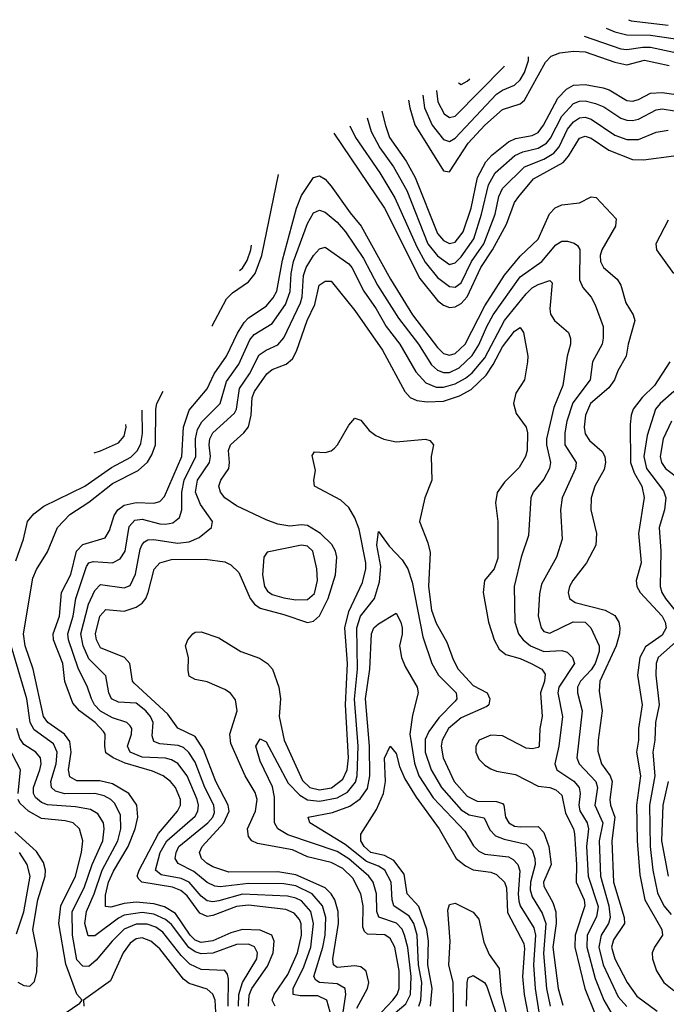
# Model space of a CAD drawing. Header units: inches. Extents: x 990535 to 1117859, y 769386 to 892122.
# Tile 300 of 656: x 1036476 to 1038664, y 880476 to 883808. Entities that reach past the tile are written whole.
import ezdxf

# ---------------------------------------------------------------- set-up
doc = ezdxf.new("R2010")
doc.units = ezdxf.units.IN
doc.header["$MEASUREMENT"] = 0
doc.layers.add('B0838', color=7, linetype='Continuous')

msp = doc.modelspace()

# ---------------------------------------------------------------- linework, layer by layer
at = {"layer": 'B0838', "color": 5}
for points, elevation in [([(1038460.6, 883780), (1038490, 883767.1), (1038530, 883756.6), (1038610, 883756.4), (1038772.2, 883732.2)], 4060), ([(1038535.9, 883808.4), (1038544.6, 883804.6), (1038670, 883790.3)], 4080), ([(1038386.1, 883752.4), (1038510, 883709.3), (1038530, 883707.3), (1038584.2, 883715.8), (1038610, 883715.3), (1038690, 883697.9)], 4040), ([(1037791.9, 883535.9), (1037796.2, 883510), (1037813.1, 883453.1), (1037910, 883297.3), (1037930, 883293.2), (1037993.4, 883390), (1038050, 883451), (1038110, 883504.3), (1038170, 883523.9), (1038184, 883536), (1038254.9, 883665.1), (1038274.7, 883685.3), (1038303.6, 883696.4), (1038350, 883702.3), (1038390, 883699.1), (1038490, 883664.9), (1038530, 883655.9), (1038590, 883671.9), (1038673.8, 883653.8)], 4020), ([(1037839.9, 883552.7), (1037846, 883510), (1037871.6, 883451.6), (1037910, 883403), (1037930, 883396.3), (1037950, 883407.4), (1038090, 883556.5), (1038110, 883570.1), (1038150, 883586.5), (1038170, 883604.9), (1038184.4, 883630), (1038197.3, 883670), (1038197.8, 883682.4)], 4040), ([(1037886.4, 883569.1), (1037891.2, 883530), (1037912.3, 883490), (1037930, 883477.5), (1037950, 883481.7), (1038115.9, 883650), (1038116.2, 883652.1)], 4060), ([(1037701.9, 883499.2), (1037713.5, 883450), (1037727.7, 883410), (1037784.1, 883330), (1037814.1, 883274.1), (1037890, 883085.3), (1037910, 883060.6), (1037930, 883050.5), (1037950, 883055.3), (1037976.3, 883090), (1038003.6, 883170), (1038025.6, 883274.4), (1038053, 883327), (1038073.5, 883350), (1038130, 883395.4), (1038153.4, 883406.6), (1038210, 883416.5), (1038230, 883426.7), (1038248.1, 883451.9), (1038296.7, 883543.3), (1038326.7, 883573.3), (1038350, 883586.4), (1038390, 883589.2), (1038450, 883578.1), (1038470.8, 883570.8), (1038530, 883534.7), (1038550, 883533), (1038570, 883538.5), (1038610, 883559.3), (1038650, 883561.9), (1038770, 883544.5)], 3980), ([(1037960.5, 883595.1), (1037970, 883589.5), (1037990, 883600.1), (1037999.4, 883608.7)], 4080), ([(1037651.6, 883476), (1037665.2, 883430), (1037694.2, 883374.2), (1037740.5, 883310), (1037785.7, 883230), (1037857.5, 883050), (1037890, 883009.1), (1037930, 882980.3), (1037950, 882985.5), (1037970, 883006.3), (1038013.1, 883066.9), (1038039, 883150), (1038062.4, 883250), (1038084.8, 883290), (1038151.1, 883348.9), (1038178.7, 883361.3), (1038230, 883374), (1038258.8, 883390), (1038272.7, 883407.3), (1038310, 883482), (1038350, 883524.3), (1038370, 883532.6), (1038390, 883533.3), (1038424.8, 883524.8), (1038452.9, 883512.9), (1038510, 883475), (1038530, 883468.4), (1038550, 883466.7), (1038570, 883471.4), (1038630, 883503.5), (1038650, 883506.7), (1038733.4, 883493.4)], 3960), ([(1037593.1, 883448.9), (1037612.1, 883410), (1037695.1, 883290), (1037745.9, 883205.9), (1037819.4, 883039.4), (1037848, 882988), (1037890, 882936.4), (1037930, 882905.8), (1037950, 882903.3), (1037970, 882917.5), (1038004.6, 882990), (1038046.1, 883050), (1038084.4, 883150), (1038096.9, 883210), (1038110, 883237.4), (1038184.5, 883310), (1038250, 883336.7), (1038283.7, 883356.3), (1038301.6, 883378.4), (1038330, 883438.2), (1038350, 883462.6), (1038370, 883475.9), (1038390, 883478.3), (1038410, 883471.8), (1038490, 883417.2), (1038530, 883402.6), (1038570, 883402.4), (1038630, 883427.6), (1038670, 883434.4)], 3940), ([(1037539, 883423.9), (1037710.1, 883170), (1037830, 882932.9), (1037890, 882857.8), (1037910, 882841.9), (1037930, 882834.3), (1037950, 882836.8), (1037970, 882848), (1037990.4, 882870), (1038036.3, 882970), (1038076.1, 883030), (1038123.7, 883116.3), (1038150, 883189.4), (1038164.6, 883210), (1038214.1, 883270), (1038314.7, 883325.3), (1038333, 883347), (1038370, 883407.2), (1038390, 883413.8), (1038410, 883407.3), (1038470, 883366.5), (1038550, 883334.8), (1038586.3, 883333.7), (1038690, 883347.8)], 3920), ([(1037340.9, 880470), (1037330, 880490), (1037336.7, 880510), (1037383.3, 880576.7), (1037415.9, 880650), (1037429.2, 880710), (1037428.4, 880748.4), (1037423.3, 880763.3), (1037405, 880785), (1037377.2, 880797.2), (1037250, 880811.3), (1037210, 880807.8), (1037130, 880777.3), (1037110, 880774), (1037085.2, 880785.3), (1037043, 880843), (1037021.7, 880861.7), (1036992.7, 880872.7), (1036889.4, 880889.4), (1036879.3, 880899.3), (1036873.8, 880910), (1036880, 880930), (1036946.1, 881053.9), (1037010.3, 881130), (1037019.9, 881150), (1037019.9, 881170), (1037002.8, 881210), (1036986.3, 881230), (1036961.1, 881250), (1036925.5, 881265.5), (1036832.7, 881292.7), (1036792.3, 881310), (1036767.9, 881327.9), (1036763.7, 881350), (1036765.8, 881390), (1036759.7, 881399.7), (1036731, 881430), (1036678, 881470), (1036656, 881496), (1036629.2, 881569.2), (1036621.7, 881630), (1036591, 881710), (1036589.2, 881730), (1036610.7, 881790), (1036618.1, 881870), (1036648.8, 881931.2), (1036668.8, 882010), (1036690, 882032.1), (1036765.1, 882054.9), (1036780.3, 882079.7), (1036795.4, 882130), (1036808.1, 882150), (1036830, 882165.3), (1036870, 882174.6), (1036930, 882171.9), (1036950, 882178.4), (1036965.7, 882194.3), (1037024.6, 882330), (1037030.9, 882430), (1037050, 882487.1), (1037110, 882559.2), (1037134.2, 882610), (1037176, 882670), (1037212.7, 882747.3), (1037236.1, 882783.9), (1037250, 882799.3), (1037310, 882839), (1037333.4, 882866.6), (1037345.8, 882890), (1037365.5, 882994.5), (1037412.2, 883170), (1037430, 883213.8), (1037470, 883274.6), (1037490, 883279.6), (1037510, 883269.1), (1037530, 883245.4), (1037594.2, 883154.2), (1037632.1, 883110), (1037730.3, 882930), (1037805.3, 882810), (1037890, 882698.9), (1037910, 882679.2), (1037930, 882672.6), (1037950, 882678.5), (1037983.8, 882710), (1038050, 882840.1), (1038116.6, 882943.4), (1038170, 883007.6), (1038230, 883066), (1038269, 883151), (1038288, 883172), (1038310, 883181.7), (1038370, 883189.1), (1038410, 883208.7), (1038426.6, 883206.6), (1038494.7, 883134.7), (1038491.7, 883110), (1038445.3, 883030), (1038440.4, 883010), (1038441.6, 882990), (1038451.3, 882970), (1038497.3, 882930), (1038510.5, 882910.5), (1038526.5, 882850), (1038551.6, 882810), (1038557.2, 882790), (1038534.6, 882710), (1038528.5, 882670), (1038499.8, 882620.2), (1038488.9, 882590), (1038470, 882562.1), (1038407.6, 882510), (1038390.1, 882470), (1038386.5, 882430), (1038390, 882407.1), (1038404, 882384), (1038447.3, 882347.3), (1038456.2, 882330), (1038458.2, 882310), (1038454.1, 882285.9), (1038422, 882230), (1038409.6, 882190), (1038409.1, 882150), (1038428.1, 882070), (1038425.2, 882030), (1038393.5, 881970), (1038347.6, 881910), (1038336.6, 881890), (1038332.2, 881870), (1038336.6, 881850), (1038355.8, 881835.8), (1038457.1, 881810), (1038490, 881792.3), (1038503.3, 881770), (1038506.6, 881750), (1038505.9, 881730), (1038494.6, 881690), (1038438.7, 881570), (1038436.4, 881536.4), (1038446.9, 881470), (1038433.2, 881370), (1038432.5, 881332.5), (1038444.9, 881290), (1038473.6, 881250), (1038481, 881230), (1038473.1, 881170), (1038475.1, 881150), (1038490.2, 881110), (1038480.2, 881030), (1038485.1, 880890), (1038521.3, 880770), (1038522.2, 880750), (1038485, 880695), (1038478.3, 880670), (1038489.3, 880630), (1038531, 880550), (1038564.4, 880504.4), (1038633.5, 880453.5)], 3880), ([(1037126.3, 882771.1), (1037127.3, 882772.7), (1037176, 882864), (1037195.8, 882884.2), (1037250, 882921.5), (1037273.2, 882950), (1037295.1, 883010), (1037351.6, 883284.2)], 3920), ([(1037526.7, 880450), (1037515, 880490), (1037484.7, 880504.7), (1037425.1, 880505.1), (1037401.7, 880510), (1037401.2, 880530), (1037437.3, 880602.7), (1037461.4, 880670), (1037470, 880750), (1037460.7, 880790), (1037430, 880826.1), (1037410, 880836.1), (1037381.8, 880841.8), (1037230, 880848.8), (1037150, 880826.7), (1037130, 880823.4), (1037110, 880826.5), (1037090, 880842.1), (1037049.2, 880890), (1037022.2, 880902.2), (1036954.8, 880914.8), (1036935.3, 880930), (1036952, 880990), (1036974.2, 881030), (1037070, 881113.4), (1037078.8, 881130), (1037080.7, 881150), (1037076.2, 881170), (1037042.9, 881250), (1037010.9, 881290.9), (1036990, 881304), (1036970, 881309.7), (1036890, 881312.8), (1036849.5, 881330), (1036840.5, 881350), (1036854.4, 881390), (1036855.1, 881410), (1036850, 881419), (1036838.5, 881430), (1036790, 881445.9), (1036750, 881467.9), (1036729.3, 881490), (1036718.7, 881510), (1036705.9, 881550), (1036674.4, 881614.4), (1036641.7, 881710), (1036639.4, 881730), (1036657.2, 881790), (1036665.7, 881850), (1036702.1, 881957.9), (1036710, 881970.1), (1036725.3, 881974.7), (1036789.9, 881970.1), (1036816.3, 881983.7), (1036832.5, 882010), (1036846.6, 882093.4), (1036865.8, 882114.2), (1036890, 882118.1), (1036950, 882102.3), (1036970, 882101.3), (1036993.8, 882106.2), (1037016.5, 882123.5), (1037025.2, 882150), (1037025.1, 882210), (1037032.2, 882250), (1037072.2, 882330), (1037070.8, 882390), (1037078, 882422), (1037092.9, 882447.1), (1037154.5, 882510), (1037176.1, 882583.9), (1037217.4, 882642.6), (1037254.8, 882725.2), (1037270, 882742.8), (1037330, 882780.1), (1037375.8, 882844.2), (1037391.4, 882888.6), (1037394.7, 882950), (1037402.1, 882990), (1037450, 883118.9), (1037470, 883154.4), (1037490, 883163.3), (1037510, 883156.8), (1037550, 883122.8), (1037578.1, 883090), (1037640, 883000), (1037686.6, 882910), (1037757.9, 882797.9), (1037825.4, 882710), (1037870, 882640.7), (1037890, 882621.9), (1037910, 882613.9), (1037930, 882614.8), (1037962.7, 882630), (1038007.6, 882672.4), (1038030, 882707.5), (1038056.3, 882770), (1038078.6, 882810), (1038170, 882937.7), (1038242.6, 882990), (1038290, 883046.4), (1038310, 883058.5), (1038330, 883058.6), (1038352.5, 883052.5), (1038363.9, 883043.9), (1038370.9, 883030.9), (1038370, 882928.4), (1038381.7, 882901.7), (1038410, 882869), (1038423.1, 882843.1), (1038450.7, 882770), (1038450.7, 882730.7), (1038446.8, 882710), (1038414, 882650), (1038406.6, 882590), (1038348.1, 882511.9), (1038327.9, 882450), (1038320.2, 882410), (1038321.2, 882370), (1038358.6, 882310), (1038357.2, 882290), (1038312.1, 882190), (1038306.4, 882150), (1038311.3, 882050), (1038291.9, 881990), (1038241.3, 881898.7), (1038235, 881865), (1038230.9, 881790), (1038240.1, 881750), (1038250, 881738.1), (1038270, 881732.8), (1038348.9, 881771.1), (1038389.3, 881769.3), (1038408.9, 881750), (1038436.7, 881690), (1038437.2, 881670), (1038423.5, 881630), (1038410, 881608.3), (1038373.2, 881570), (1038363.3, 881550), (1038363.5, 881530), (1038379.1, 881470), (1038361.6, 881310), (1038369.3, 881290), (1038425.9, 881230), (1038431.1, 881210), (1038421.6, 881150), (1038449.3, 881090), (1038437.3, 881030), (1038441, 880910), (1038469.3, 880810), (1038473.7, 880770), (1038467.9, 880750), (1038443.9, 880710), (1038436.2, 880670), (1038450.5, 880610.5), (1038501.4, 880501.4), (1038530, 880468.8)], 3860), ([(1038669.8, 883130.2), (1038628.1, 883050), (1038631, 883030), (1038688.7, 882950)], 3920), ([(1037219.6, 882960), (1037230, 882967.7), (1037246.3, 882993.7), (1037257.8, 883030), (1037260.7, 883045.4)], 3940), ([(1037561.5, 880390), (1037579.9, 880510), (1037577.3, 880530), (1037550, 880545.9), (1037490, 880550.3), (1037477.9, 880557.9), (1037471.7, 880570), (1037502.4, 880670), (1037510, 880710), (1037511.5, 880770), (1037500.2, 880810), (1037465.9, 880850), (1037410, 880877.6), (1037370, 880884), (1037250, 880885.4), (1037154, 880874), (1037136.2, 880876.2), (1037110, 880889), (1037065.4, 880925.4), (1037012.6, 880952.6), (1037002.6, 880970), (1037005.3, 880990), (1037015.1, 881010), (1037113.2, 881090), (1037129.9, 881110), (1037134.9, 881125.1), (1037132.8, 881150), (1037102.9, 881210), (1037070, 881295.5), (1037049, 881329), (1037030, 881345.1), (1037012.1, 881352.1), (1036950, 881357.8), (1036930, 881365.6), (1036924.7, 881384.7), (1036927.7, 881430), (1036918.8, 881450), (1036902.6, 881470), (1036870, 881496), (1036810, 881499), (1036786.7, 881510), (1036778.2, 881530), (1036767.9, 881587.9), (1036710, 881645.7), (1036691.2, 881690), (1036683.4, 881730), (1036709, 881830), (1036730, 881876.6), (1036750, 881896.8), (1036830, 881885.2), (1036850, 881893.9), (1036868.2, 881931.8), (1036883.7, 882016.3), (1036890, 882032.8), (1036898.6, 882041.4), (1036910, 882048.3), (1036930, 882048.8), (1037010, 882037.4), (1037050, 882041.5), (1037083.8, 882056.2), (1037125.5, 882090), (1037129, 882110), (1037087.8, 882167.8), (1037071.2, 882210), (1037077.9, 882250), (1037118.9, 882310), (1037122.2, 882330), (1037117, 882370), (1037119.1, 882390), (1037130, 882410.1), (1037203.3, 882476.7), (1037210.2, 882490), (1037219.6, 882560.4), (1037253.9, 882610), (1037286.1, 882673.9), (1037309.9, 882690.1), (1037350, 882707.5), (1037370, 882731.2), (1037426.4, 882850), (1037431.7, 882870), (1037436.8, 882943.2), (1037445.1, 882970), (1037470, 883010.1), (1037490, 883032.5), (1037510, 883038.6), (1037590, 882982.3), (1037600.3, 882970), (1037640.2, 882890), (1037682.1, 882830), (1037715.8, 882770), (1037762.8, 882710), (1037816.9, 882616.9), (1037850, 882579.9), (1037885.2, 882565.2), (1037910, 882564.8), (1037950, 882576.3), (1037985.1, 882594.9), (1038007.2, 882612.8), (1038050, 882664.6), (1038116.7, 882790), (1038190, 882880.3), (1038210, 882900.4), (1038230, 882911.9), (1038270, 882925.4), (1038277.4, 882917.4), (1038269.7, 882830), (1038272.1, 882812), (1038285.8, 882790), (1038333.4, 882750), (1038340.1, 882730), (1038339.5, 882710), (1038329.1, 882670), (1038314.3, 882570), (1038283.9, 882496.1), (1038258.4, 882390), (1038258.1, 882370), (1038272.5, 882310), (1038268.7, 882290), (1038250, 882253.7), (1038213.8, 882210), (1038205.8, 882190), (1038197.6, 882062.4), (1038172.4, 881990), (1038148.8, 881890), (1038151.8, 881770), (1038163.9, 881730), (1038179.4, 881710), (1038204.6, 881690), (1038250, 881670.6), (1038310, 881673.3), (1038328, 881668), (1038346.3, 881650), (1038353.3, 881630), (1038300.7, 881550), (1038297.3, 881530), (1038312.4, 881450), (1038299.8, 881350), (1038286.4, 881290), (1038293.3, 881270), (1038351.1, 881231.1), (1038369.4, 881210), (1038372.7, 881190), (1038367.5, 881150), (1038371.4, 881131.4), (1038396.7, 881090), (1038400.8, 881070), (1038394.5, 881010), (1038399.2, 880910), (1038432.9, 880807.1), (1038427.3, 880772.7), (1038396.4, 880710), (1038395.1, 880670), (1038423.7, 880563.7), (1038452.7, 880490), (1038476.2, 880450)], 3840), ([(1037616.4, 880463.6), (1037653, 880530), (1037657.4, 880550), (1037649, 880589), (1037630, 880603.6), (1037610, 880606.6), (1037550, 880600.8), (1037537.4, 880610), (1037536.2, 880630), (1037554.8, 880750), (1037553.6, 880790), (1037542.1, 880830), (1037530.3, 880850.3), (1037510, 880870.5), (1037410, 880914.3), (1037350, 880924.9), (1037183.9, 880923.9), (1037130, 880942.1), (1037110, 880952.7), (1037091.2, 880970), (1037084.8, 880990), (1037093.9, 881010), (1037166.9, 881090), (1037184.6, 881130), (1037182, 881150), (1037139.3, 881230), (1037098.5, 881338.5), (1037070, 881383), (1037010.9, 881410.9), (1036977.7, 881457.7), (1036863.5, 881563.5), (1036858.4, 881570), (1036849.2, 881629.2), (1036830.5, 881650), (1036750, 881683.1), (1036735.8, 881710), (1036732.4, 881730), (1036746.9, 881790), (1036767.9, 881812.1), (1036830, 881807.2), (1036870, 881820.4), (1036890, 881833.7), (1036902.7, 881850), (1036910.4, 881869.6), (1036930.6, 881949.4), (1036950.8, 881970), (1036990, 881981.9), (1037103.2, 881983.2), (1037170, 881973.4), (1037190, 881963.6), (1037217.5, 881937.5), (1037256.1, 881850), (1037270.7, 881830.7), (1037290, 881817.1), (1037370, 881796), (1037450, 881768.4), (1037470, 881772.9), (1037490, 881790.5), (1037520, 881850), (1037544.4, 881930), (1037549.3, 881990), (1037545, 882010), (1037532.5, 882032.5), (1037493.8, 882070), (1037450, 882096.7), (1037430, 882099.2), (1037390, 882094.3), (1037350, 882100.9), (1037310, 882115.3), (1037210, 882163), (1037170.8, 882190.8), (1037156, 882210), (1037149.5, 882230), (1037156.3, 882250), (1037183.3, 882290), (1037186.5, 882310), (1037183.1, 882350), (1037188.9, 882370), (1037234, 882410), (1037250, 882430.2), (1037259.6, 882470), (1037262.9, 882530), (1037270.3, 882550), (1037311.8, 882610), (1037330, 882624.4), (1037377.8, 882642.2), (1037399.2, 882660.8), (1037413.3, 882686.7), (1037449.2, 882790), (1037474.9, 882845.1), (1037489.9, 882910), (1037510, 882924), (1037530, 882923.5), (1037610, 882823.9), (1037704, 882690), (1037779, 882550), (1037797.5, 882530), (1037819.7, 882519.7), (1037854.9, 882514.9), (1037910, 882517.6), (1037964.5, 882535.5), (1038003.4, 882556.6), (1038054.3, 882605.7), (1038078.7, 882641.3), (1038110, 882701.6), (1038150, 882754.6), (1038170, 882766.4), (1038180.4, 882750), (1038195.3, 882670), (1038194.6, 882650), (1038184.2, 882590), (1038155, 882545), (1038146.9, 882510), (1038156.1, 882476.1), (1038189.6, 882429.6), (1038194, 882410), (1038192.8, 882350), (1038187.5, 882330), (1038166.7, 882293.3), (1038116.3, 882243.7), (1038091.9, 882208.1), (1038086.4, 882173.6), (1038094.2, 882110), (1038094.1, 881985.9), (1038081.9, 881950), (1038049.4, 881910), (1038044.8, 881870), (1038062.7, 881770), (1038081.6, 881710), (1038098.1, 881678.1), (1038120.5, 881660.5), (1038170, 881646.8), (1038207.3, 881630), (1038242.6, 881610), (1038253.9, 881593.9), (1038251.7, 881570), (1038238.8, 881530), (1038243.5, 881450), (1038236.2, 881410), (1038233.6, 881350), (1038230, 881345.2), (1038210, 881340.5), (1038190, 881343.6), (1038110, 881384.9), (1038070, 881387.5), (1038031.3, 881370), (1038019.7, 881350), (1038019.7, 881330), (1038030, 881306.2), (1038050, 881285.3), (1038070, 881272.8), (1038090, 881264.8), (1038154.1, 881254.1), (1038230, 881214.5), (1038270, 881209.7), (1038290, 881202.1), (1038310, 881184.4), (1038323.3, 881123.3), (1038349.5, 881070), (1038353.3, 881053.3), (1038359.6, 880950), (1038358.5, 880890), (1038385.6, 880830), (1038388, 880810), (1038355.1, 880710), (1038355, 880670), (1038388.3, 880530), (1038423.5, 880443.5)], 3820), ([(1038675.7, 882650), (1038624, 882570), (1038581.8, 882530), (1038552, 882490), (1038544.7, 882470), (1038541.3, 882438.7), (1038543.4, 882310), (1038554.8, 882274.8), (1038580.9, 882230), (1038588.9, 882191.1), (1038569.4, 882070), (1038579, 881970), (1038562.4, 881910), (1038564.1, 881890), (1038576.1, 881870), (1038650.4, 881790), (1038660.1, 881770), (1038663, 881750), (1038650, 881725.4), (1038593.9, 881686.1), (1038574.2, 881650), (1038566.7, 881590), (1038582.1, 881490), (1038569.5, 881410), (1038569.5, 881370), (1038563, 881330), (1038576.6, 881250), (1038563.5, 881150), (1038565.4, 881030), (1038574.7, 880914.7), (1038591.3, 880830), (1038648.7, 880730), (1038651.3, 880710), (1038624, 880670), (1038615.8, 880650), (1038617.5, 880630), (1038631, 880590), (1038655.1, 880550), (1038690, 880523.3)], 3920), ([(1037250.7, 880470), (1037252.8, 880507.2), (1037261.4, 880530), (1037314.8, 880605.2), (1037334, 880650), (1037337.5, 880690), (1037329.4, 880710), (1037290, 880727), (1037230, 880729.7), (1037190, 880718.6), (1037130, 880691.4), (1037090, 880685.3), (1037070, 880693.6), (1037053.2, 880710), (1037003.1, 880783.1), (1036966.5, 880806.5), (1036930, 880816.9), (1036870, 880821.9), (1036830, 880817.4), (1036784.7, 880804.7), (1036767, 880807), (1036766.1, 880846.1), (1036776.1, 880890), (1036793, 880927), (1036843.4, 881010), (1036866.5, 881070), (1036876.4, 881110), (1036872.6, 881150), (1036845.2, 881190), (1036790, 881222), (1036747.4, 881232.6), (1036670, 881232.6), (1036646, 881246), (1036641.4, 881270), (1036650.2, 881330), (1036645.6, 881365.6), (1036627.7, 881390), (1036571.4, 881430), (1036556.3, 881450), (1036521.3, 881610), (1036494.6, 881690), (1036489.5, 881730), (1036521, 881919), (1036532.6, 881947.4), (1036570, 882008.1), (1036603.8, 882090), (1036646.1, 882133.9), (1036710, 882176), (1036790, 882238.3), (1036877.5, 882282.5), (1036909, 882311), (1036923.8, 882336.2), (1036935.6, 882370), (1036936.9, 882490), (1036940.6, 882510), (1036961.5, 882551.6)], 3920), ([(1038688.9, 882550), (1038643, 882510), (1038627.8, 882490), (1038598.8, 882401.2), (1038587.4, 882330), (1038597.4, 882290), (1038654.2, 882214.2), (1038662.1, 882190), (1038658.2, 882150), (1038639.4, 882090), (1038645, 882010), (1038642.9, 881890), (1038648.6, 881870), (1038661.3, 881850), (1038725.5, 881770)], 3940), ([(1036463.1, 881976.9), (1036488.5, 882050), (1036502.4, 882110), (1036523.6, 882136.4), (1036557.8, 882162.2), (1036696.4, 882230), (1036786.9, 882293.1), (1036852.3, 882327.7), (1036874.8, 882350), (1036885.9, 882374.1), (1036891.9, 882408.1), (1036890.2, 882487.2)], 3940), ([(1037681.3, 880430), (1037738.8, 880490), (1037753.4, 880510), (1037760.2, 880530), (1037760.3, 880590), (1037745.3, 880670), (1037730, 880698.5), (1037712, 880712), (1037653.5, 880713.5), (1037642.6, 880722.6), (1037637.6, 880737.6), (1037637.9, 880810), (1037630, 880850), (1037602.8, 880902.8), (1037570, 880935.9), (1037530, 880956.5), (1037450, 880974.9), (1037399.3, 880999.3), (1037280.9, 881020.9), (1037261.5, 881030), (1037250, 881044.2), (1037247.5, 881070), (1037274.1, 881130), (1037279.3, 881170), (1037273.4, 881193.4), (1037239.6, 881250), (1037190, 881358.9), (1037187.7, 881390), (1037211.9, 881470), (1037206.3, 881506.3), (1037189, 881529), (1037170, 881541.7), (1037110, 881567.5), (1037070, 881575.3), (1037050, 881587.2), (1037046.1, 881606.1), (1037047.2, 881650), (1037037.5, 881690), (1037045, 881710), (1037062, 881730), (1037070, 881735.8), (1037090, 881737), (1037150, 881716), (1037224.5, 881670), (1037287.7, 881647.7), (1037314.4, 881630), (1037331.7, 881610), (1037353.4, 881550), (1037358.4, 881510), (1037354.3, 881450), (1037371, 881370), (1037433.6, 881233.6), (1037458, 881210), (1037490, 881201.8), (1037531.1, 881208.9), (1037570, 881238.3), (1037584.6, 881270), (1037588.2, 881310), (1037578.4, 881490), (1037584.9, 881630), (1037576.5, 881750), (1037590, 881806.2), (1037635.9, 881904.1), (1037647.3, 881950), (1037647.5, 881970), (1037624.4, 882084.4), (1037610, 882122.3), (1037590, 882157.6), (1037562.4, 882182.4), (1037473.5, 882230), (1037471.4, 882250), (1037477.1, 882282.9), (1037466.1, 882333.9), (1037473.8, 882346.2), (1037510, 882343.8), (1037530, 882349.6), (1037541.1, 882358.9), (1037551.9, 882370), (1037590, 882435.8), (1037610, 882459.5), (1037630, 882453.6), (1037658.4, 882418.4), (1037681.2, 882401.2), (1037708.4, 882388.4), (1037750, 882379.6), (1037849.1, 882389.1), (1037863.8, 882383.8), (1037876.4, 882370), (1037868, 882330), (1037870.1, 882250), (1037847.2, 882190), (1037828.8, 882110), (1037857.6, 882037.6), (1037865, 882005), (1037859.2, 881890), (1037869.8, 881809.8), (1037885.8, 881765.8), (1037921.9, 881701.9), (1037942.9, 881642.9), (1037960.3, 881610), (1038010, 881554.7), (1038057.6, 881530), (1038066.7, 881510), (1038063.3, 881490), (1038056.3, 881483.7), (1037970, 881446.3), (1037927.6, 881410), (1037905.9, 881370), (1037902.6, 881350), (1037908.7, 881310), (1037945.8, 881230), (1037990, 881180.8), (1038024.1, 881164.1), (1038090, 881162.7), (1038110, 881155.6), (1038114.7, 881150), (1038119.5, 881110), (1038131.7, 881090), (1038150, 881079.6), (1038170, 881076.4), (1038230, 881077.8), (1038250, 881057.6), (1038266.2, 881010), (1038274.1, 880950), (1038248.9, 880890), (1038250, 880876.3), (1038280.5, 880820.5), (1038289.7, 880789.7), (1038291.6, 880750), (1038280.3, 880670), (1038298.3, 880530), (1038313.9, 880473.9)], 3780), ([(1038681.2, 882450), (1038652.9, 882390), (1038642.7, 882330), (1038647.8, 882310), (1038661.8, 882290), (1038711.5, 882251.5)], 3960), ([(1036727.7, 882342.5), (1036750, 882349.1), (1036810, 882376.8), (1036830, 882399.2), (1036836.6, 882430), (1036835.7, 882438.8)], 3960), ([(1037725.6, 880430), (1037782.2, 880477.8), (1037798.4, 880510), (1037800.4, 880570), (1037789.1, 880669.1), (1037778.7, 880710), (1037770, 880730.3), (1037750.8, 880750.8), (1037691.7, 880771.7), (1037684.5, 880790), (1037683.1, 880850), (1037672.3, 880890), (1037657.3, 880910), (1037590, 880968.3), (1037550, 880993.5), (1037383.5, 881050), (1037349.2, 881070), (1037338.8, 881090), (1037337.8, 881177.8), (1037331.9, 881211.9), (1037290, 881299.2), (1037275.2, 881350), (1037290, 881374.5), (1037310, 881364.2), (1037384.5, 881224.5), (1037423.6, 881183.6), (1037450, 881168.8), (1037490, 881163.4), (1037550, 881174.8), (1037585.2, 881194.8), (1037612.1, 881227.9), (1037618.2, 881250), (1037621.6, 881350), (1037608.6, 881508.6), (1037619.1, 881610), (1037617.2, 881750), (1037629.7, 881790.3), (1037676.1, 881850), (1037693.6, 881906.4), (1037697.8, 881957.8), (1037684.3, 882030), (1037690, 882076), (1037726.2, 882026.2), (1037770, 881980.5), (1037790, 881950.2), (1037804.6, 881904.6), (1037840.4, 881720.4), (1037870.1, 881630), (1037893.6, 881590), (1037952.8, 881530), (1037954.9, 881510), (1037950, 881502.2), (1037893.9, 881446.1), (1037860, 881400), (1037847.9, 881372.1), (1037848, 881330), (1037868.1, 881270), (1037903.4, 881210), (1037970, 881134.8), (1037997.4, 881117.4), (1038047.4, 881107.4), (1038066.5, 881066.5), (1038086.3, 881046.3), (1038115, 881035), (1038190, 881017.8), (1038210, 880997.9), (1038219.6, 880970), (1038220.8, 880950), (1038204.6, 880890), (1038203.9, 880863.9), (1038210, 880840.1), (1038244.4, 880784.4), (1038256.1, 880750), (1038248, 880648), (1038258.8, 880530), (1038270.7, 880470)], 3760), ([(1037827, 880470), (1037832.9, 880490), (1037836.9, 880550), (1037825.8, 880610), (1037820.5, 880710), (1037809.3, 880749.3), (1037794.5, 880774.5), (1037742.4, 880810), (1037736, 880830), (1037732.6, 880890), (1037711.2, 880930), (1037690, 880943.7), (1037650, 880959.3), (1037577.6, 881017.6), (1037458.2, 881090), (1037451.8, 881110), (1037534.4, 881125.6), (1037592.7, 881147.3), (1037628.7, 881171.3), (1037652.8, 881207.2), (1037660.4, 881250), (1037659.6, 881350), (1037646.2, 881510), (1037661, 881610), (1037666.1, 881730), (1037674.9, 881750), (1037690, 881763.4), (1037750, 881799.6), (1037766.2, 881770), (1037770, 881750.8), (1037770, 881729.2), (1037760.7, 881690), (1037767.6, 881650), (1037779.9, 881619.9), (1037820.9, 881550), (1037824.1, 881530), (1037805.5, 881454.5), (1037796.6, 881390), (1037812.3, 881292.3), (1037827.1, 881250), (1037874.9, 881174.9), (1037982.5, 881062.5), (1038012.1, 881012.1), (1038030, 880994.1), (1038050, 880984.7), (1038130, 880974.9), (1038146.2, 880966.2), (1038161.1, 880950), (1038168.4, 880928.4), (1038162.8, 880850), (1038165, 880825), (1038170, 880809.6), (1038215.3, 880735.3), (1038221.8, 880710), (1038214.8, 880610), (1038219.9, 880530), (1038233, 880450)], 3740), ([(1038704.1, 881710), (1038636.5, 881650), (1038629.8, 881630), (1038628.5, 881590), (1038639.9, 881490), (1038627.5, 881430), (1038625.1, 881370), (1038618.4, 881330), (1038624.7, 881250), (1038607, 881150), (1038609.2, 881010), (1038618.8, 880930), (1038633.9, 880853.9), (1038655.8, 880810), (1038680.5, 880780.5)], 3940), ([(1037216.8, 880470), (1037218.1, 880510), (1037229.5, 880550.5), (1037278, 880630), (1037281, 880650), (1037270.9, 880670.9), (1037250, 880679.5), (1037210, 880678.5), (1037130, 880649.5), (1037090, 880647.1), (1037070, 880653.6), (1037048.2, 880668.2), (1036990, 880745.9), (1036970, 880763.9), (1036930, 880781.5), (1036890, 880787.2), (1036830, 880778.4), (1036810, 880768.2), (1036730, 880708.2), (1036708.4, 880708.4), (1036697.1, 880750), (1036701.8, 880790), (1036728.7, 880850), (1036754.9, 880930), (1036808.1, 881030), (1036818.8, 881070), (1036817.7, 881117.7), (1036797.2, 881157.2), (1036784.7, 881170), (1036762.2, 881182.2), (1036730, 881190), (1036628.5, 881188.5), (1036597.8, 881197.8), (1036584, 881210), (1036581.9, 881230), (1036599.6, 881290), (1036602.9, 881330), (1036590, 881357.6), (1036525.6, 881405.6), (1036511.8, 881430), (1036500.4, 881510), (1036447.5, 881690)], 3940), ([(1037182, 880470), (1037182.7, 880562.7), (1037178.8, 880578.8), (1037170, 880590.5), (1037090, 880594.6), (1037051.7, 880611.7), (1037022, 880642), (1036960.3, 880720.3), (1036936.9, 880736.9), (1036907.2, 880747.2), (1036870, 880748), (1036830, 880730.7), (1036789.1, 880690), (1036734.6, 880625.4), (1036710, 880604.7), (1036690, 880605.2), (1036670, 880626.9), (1036654.4, 880710), (1036653.6, 880790), (1036694.5, 880870), (1036721.7, 880950), (1036757.1, 881030), (1036762.5, 881070), (1036759.6, 881090), (1036741.1, 881121.1), (1036716.1, 881136.1), (1036664.8, 881144.8), (1036570, 881151.5), (1036550, 881159.1), (1036530, 881175.7), (1036522.5, 881190), (1036522.7, 881210), (1036544.3, 881270), (1036548.7, 881290), (1036546.2, 881310), (1036530.5, 881330), (1036490, 881355.3), (1036476.3, 881376.3), (1036466.7, 881410)], 3960), ([(1036470.9, 881190), (1036478.9, 881270), (1036436.7, 881350)], 3980), ([(1037866.3, 880470), (1037871.3, 880530), (1037857.3, 880610), (1037859.1, 880690), (1037854.1, 880730), (1037827.1, 880807.1), (1037786.9, 880850), (1037777.1, 880917.1), (1037742.5, 880962.5), (1037710, 880980.1), (1037664.8, 880990), (1037641.8, 881010), (1037630.4, 881030), (1037630, 881051.7), (1037683.9, 881136.1), (1037707.3, 881190), (1037714.4, 881230), (1037710.6, 881309.4), (1037730, 881350.2), (1037750, 881325.3), (1037761.4, 881281.4), (1037779.4, 881239.4), (1037817.7, 881177.7), (1037894.9, 881070), (1037953.3, 880970), (1037984.7, 880944.7), (1038010, 880931.1), (1038070, 880923.6), (1038090, 880916), (1038116.4, 880890), (1038122.9, 880870), (1038127, 880787), (1038182.1, 880682.1), (1038184.4, 880664.4), (1038177.5, 880570), (1038182.9, 880510), (1038202.1, 880410)], 3720), ([(1038670.7, 881230), (1038651.9, 881150), (1038647.8, 881030), (1038670, 880910.2)], 3960), ([(1036375.4, 880415.4), (1036530, 880367.6), (1036550, 880370.6), (1036561.6, 880378.4), (1036630, 880446.2), (1036679.8, 880480.2), (1036687.3, 880490), (1036670, 880510.8), (1036631.9, 880612), (1036608.9, 880750), (1036615.5, 880810), (1036664.6, 880910), (1036685.7, 880990), (1036689.5, 881030), (1036678.2, 881070), (1036656.8, 881090), (1036630, 881097.8), (1036550, 881104.9), (1036506.3, 881130), (1036477.1, 881157.1), (1036471.4, 881170)], 3980), ([(1036470, 880551), (1036490, 880540.2), (1036510, 880538.3), (1036525.9, 880554.1), (1036534.3, 880585.7), (1036536.6, 880650), (1036521.1, 880730), (1036538, 880830), (1036562, 880910), (1036563.1, 880930), (1036556.7, 880956.7), (1036533.3, 880993.3), (1036459.5, 881059.5)], 4020), ([(1036465.1, 880714.9), (1036490.3, 880789.7), (1036511.5, 880910), (1036501.6, 880950), (1036475.2, 880990)], 4040), ([(1037945.5, 880410), (1037942.8, 880550), (1037928.6, 880610), (1037933.2, 880690), (1037925.1, 880794.9), (1037930, 880813.8), (1037950, 880818.3), (1038010, 880788.2), (1038030, 880764.7), (1038046.3, 880686.3), (1038065, 880645), (1038098.1, 880598.1), (1038105.7, 880514.3), (1038126.3, 880430)], 3680), ([(1037139.6, 880450), (1037137.4, 880490), (1037130, 880511), (1037110, 880527.5), (1037050, 880546.5), (1037030, 880561), (1036950, 880664), (1036920.4, 880690), (1036890, 880701), (1036870, 880697.6), (1036850, 880683.2), (1036826.7, 880650), (1036783.9, 880556.1), (1036692, 880490), (1036693.4, 880470)], 3980), ([(1037988.1, 880470), (1037989.9, 880550.1), (1037994, 880566), (1038010, 880574), (1038049.4, 880550), (1038056.3, 880536.3), (1038102.3, 880402.3)], 3660)]:
    msp.add_lwpolyline(points, dxfattribs=dict(at, elevation=elevation))
at = {"layer": 'B0838', "color": 5, "elevation": 3840}
msp.add_lwpolyline([(1037430, 882030.3), (1037313.9, 882006.1), (1037302.3, 881990), (1037297.5, 881930), (1037304.5, 881890), (1037314.3, 881874.3), (1037330, 881863.1), (1037370, 881851.5), (1037410, 881844.7), (1037450, 881846.4), (1037473.2, 881866.8), (1037484.1, 881910), (1037481.8, 881950), (1037467.8, 882010), (1037450, 882026.6)], close=True, dxfattribs=at)

doc.saveas('drawing.dxf')
